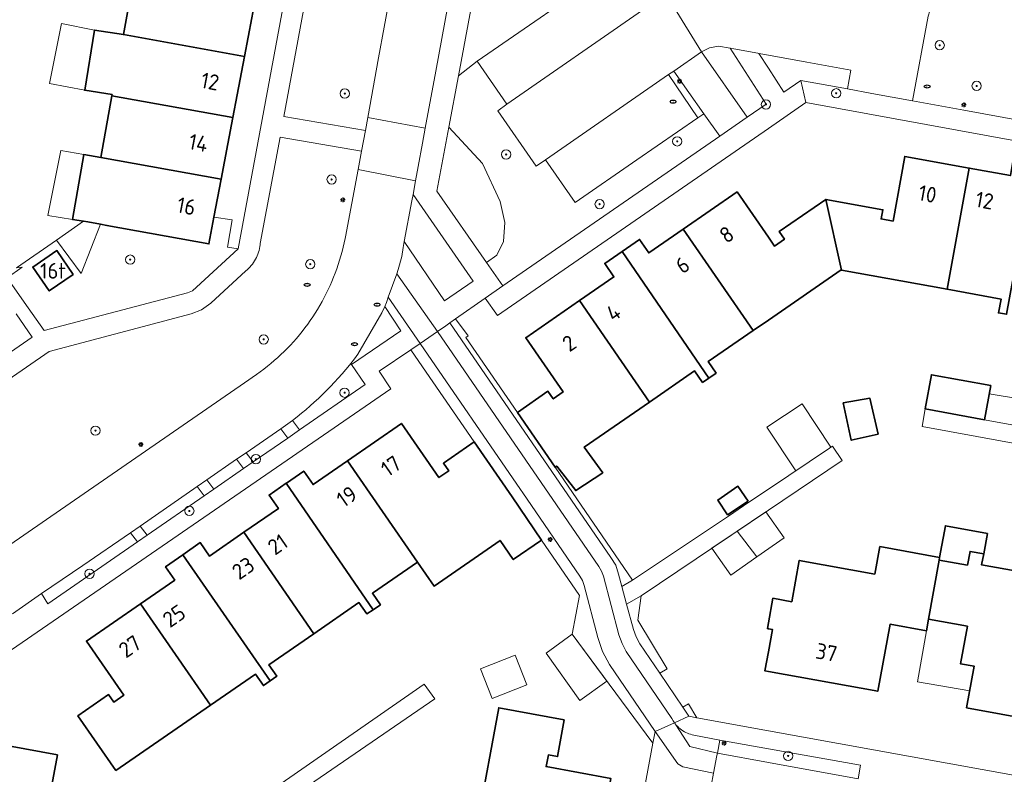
# Model space of a CAD drawing. Header units: metres. Extents: x 152610 to 160096, y 456114 to 462495.
# Tile 577 of 938: x 158436 to 158520, y 460162 to 460227. Entities that reach past the tile are written whole.
import ezdxf
from ezdxf.enums import TextEntityAlignment as Align

# ---------------------------------------------------------------- set-up
doc = ezdxf.new("R2010")
doc.units = ezdxf.units.M
doc.header["$LTSCALE"] = 0.5
doc.layers.get('0').update_dxf_attribs({"linetype": 'CONTINUOUS'})
for name, color, linetype, lineweight in [('B-PV-GR-BEPLANTING_CULTUUR_HEESTERS-GV', 251, 'CONTINUOUS', 18), ('B-PV-GR-BEPLANTING_CULTUUR_ROOS-GV', 251, 'CONTINUOUS', 18), ('B-PV-GR-BOOM-S', 251, 'CONTINUOUS', 25), ('B-PV-GR-HAAG-GV', 251, 'CONTINUOUS', 13), ('B-PV-IE-MEUBILAIR-S', 251, 'CONTINUOUS', 25), ('B-PV-OG-BEBOUWING-GV', 6, 'CONTINUOUS', 35), ('B-PV-OG-BEBOUWING-T18', 1, 'CONTINUOUS', 18), ('B-PV-OG-BEBOUWING_OVERBOUWING-GV', 251, 'CONTINUOUS', 18), ('B-PV-OG-BEBOUWING_SCHUUR-GV', 251, 'CONTINUOUS', 18), ('B-PV-OG-TERREIN_BEGROEID-GV', 251, 'CONTINUOUS', 18), ('B-PV-VH-ONVERHARD_ZAND-GV', 251, 'CONTINUOUS', 18), ('B-PV-VH-OPENVERHARDING_BETONSTRAATSTEEN-GV', 251, 'CONTINUOUS', 18), ('B-PV-VH-OPENVERHARDING_STRAATBAKSTEEN-GV', 251, 'CONTINUOUS', 18), ('B-PV-VH-OPENVERHARDING_TEGEL-GV', 251, 'CONTINUOUS', 18)]:
    doc.layers.add(name, color=color, linetype=linetype, lineweight=lineweight)
doc.styles.add('NLCS-ISO', font='NLCS-ISO.ttf')
doc.styles.add('NLCS-ISO-M750-T18', font='NLCS-ISO.ttf', dxfattribs={"height": 1.35})

# ---------------------------------------------------------------- blocks, each defined once
blk = doc.blocks.new('SIE-MEUBILAIR_PAAL_LICHTMAST-SO')
for points in [[(-0.62, 0), (-1, 0)], [(-0.71, 0.71), (-0.44, 0.44)], [(0, 1), (0, 0.62)], [(0.44, 0.44), (0.71, 0.71)], [(1, 0), (0.62, 0)], [(-0.71, -0.71), (-0.44, -0.44)], [(0, -0.62), (0, -1)], [(0.44, -0.44), (0.71, -0.71)]]:
    blk.add_lwpolyline(points)
blk.add_circle((0, 0), 0.5)
blk = doc.blocks.new('SIE-MEUBILAIR_PUT_RIOOLPUT-SO')
blk.add_ellipse((0, 0), major_axis=(1.25, 0), ratio=0.54)
at = {"style": 'NLCS-ISO'}
blk.add_text('ri', height=0.75, dxfattribs=at).set_placement((-0.04, 0.07), align=Align.MIDDLE_CENTER)
blk = doc.blocks.new('SGR-BOOM_GBKN-SO')
at = {"linetype": 'ByBlock', "lineweight": 18}
h = blk.add_hatch(color=0, dxfattribs=at)
h.dxf.hatch_style = 1
edge = h.paths.add_edge_path()
edge.add_arc((0, 0), 0.25, 0, 360)
at = {"color": 0, "linetype": 'ByBlock', "lineweight": 18}
for radius in [2, 0.25]:
    blk.add_circle((0, 0), radius, dxfattribs=at)
at = {"color": 0, "linetype": 'ByBlock', "lineweight": 18, "style": 'NLCS-ISO'}
blk.add_attdef('SOORT', (2.5, 0), '', height=1.5, dxfattribs=at)

msp = doc.modelspace()

# ---------------------------------------------------------------- linework, layer by layer
at = {"layer": 'B-PV-GR-BEPLANTING_CULTUUR_HEESTERS-GV', "flags": 128}
for points in [[(158477.56, 460219.85), (158475.02, 460223.54), (158473.409, 460222.3), (158472.584, 460217.884), (158475.476, 460214.752), (158476.987, 460211.497), (158477.393, 460209.696), (158477.277, 460208.068), (158476.696, 460206.906), (158475.808, 460206.276), (158477.2, 460204.27), (158495.822, 460217.107), (158494.472, 460219.027), (158493.94, 460218.68), (158488.72, 460215.08), (158483.42, 460211.42), (158480.88, 460215.09), (158480.07, 460214.53), (158476.77, 460219.29)], [(158441.59, 460209.76), (158441.235, 460209.817), (158438.903, 460208.2), (158441.023, 460205.336), (158442.686, 460209.561)], [(158487.433, 460178.468), (158488.35, 460179), (158481.69, 460188.7), (158478.47, 460193.41), (158474.03, 460199.84), (158474.235, 460199.983), (158473.15, 460201.45), (158472.67, 460201.1), (158486.49, 460180.97), (158486.905, 460180.289), (158487.151, 460179.531)], [(158478.731, 460186.79), (158470.12, 460199.33), (158469.32, 460198.79), (158470.319, 460197.316), (158474.75, 460190.87), (158478, 460186.16), (158480.534, 460182.457), (158483.79, 460177.7), (158483.16, 460174.38), (158490.085, 460165.033), (158490.27, 460166.03), (158486.377, 460171.788), (158485.76, 460172.9), (158485.353, 460174.104), (158484.19, 460178.566), (158484.043, 460178.981), (158483.826, 460179.365), (158478.93, 460186.5)], [(158489.07, 460177.68), (158487.837, 460176.948), (158488.411, 460174.788), (158488.64, 460174.147), (158488.973, 460173.553), (158490.686, 460171.018), (158491.321, 460171.402), (158488.79, 460175.59)], [(158493.18, 460167.33), (158493.86, 460167.2), (158493.13, 460168.408), (158492.648, 460168.117)], [(158500, 460164.536), (158495.82, 460165.28), (158495.62, 460164.16), (158500, 460163.36), (158507.69, 460161.958), (158507.89, 460163.13)]]:
    msp.add_lwpolyline(points, close=True, dxfattribs=at)
at = {"layer": 'B-PV-GR-BEPLANTING_CULTUUR_ROOS-GV', "flags": 128}
for points in [[(158496.709, 460224.656), (158495.721, 460224.835), (158494.948, 460224.698), (158494.246, 460224.346), (158498.189, 460218.738), (158499.82, 460219.86)], [(158502.79, 460221.9), (158506.783, 460221.167), (158507.072, 460222.776), (158503.3, 460223.47), (158500, 460224.065), (158499.175, 460224.213), (158500, 460222.94), (158501.32, 460220.9)], [(158475.476, 460214.752), (158472.584, 460217.884), (158471.56, 460212.4), (158475.808, 460206.276), (158476.696, 460206.906), (158477.277, 460208.068), (158477.393, 460209.696), (158476.987, 460211.497)]]:
    msp.add_lwpolyline(points, close=True, dxfattribs=at)
at = {"layer": 'B-PV-GR-HAAG-GV', "flags": 128}
for points in [[(158464.23, 460197.51), (158464.165, 460197.606), (158464.042, 460197.454), (158463.732, 460197.08), (158463.415, 460196.711), (158463.093, 460196.348), (158462.765, 460195.99), (158462.43, 460195.637), (158462.091, 460195.29), (158461.745, 460194.949), (158461.394, 460194.613), (158461.037, 460194.283), (158460.675, 460193.959), (158460.308, 460193.641), (158459.935, 460193.329), (158459.558, 460193.023), (158459.175, 460192.724), (158459.779, 460191.908), (158465.4, 460195.79)], [(158458.758, 460191.202), (158458.16, 460192), (158455.194, 460189.95), (158455.799, 460189.159)], [(158454.975, 460188.59), (158454.37, 460189.381), (158451.813, 460187.614), (158452.418, 460186.823)], [(158451.594, 460186.255), (158450.989, 460187.045), (158446.085, 460183.656), (158446.689, 460182.867)], [(158445.865, 460182.298), (158445.261, 460183.087), (158441.17, 460180.26), (158437.63, 460177.86), (158438.18, 460176.99)]]:
    msp.add_lwpolyline(points, close=True, dxfattribs=at)
at = {"layer": 'B-PV-OG-BEBOUWING-GV', "flags": 128}
for points in [[(158458.39, 460234.18), (158455.43, 460234.71), (158454.597, 460229.685), (158447.146, 460231), (158446.776, 460228.735), (158445.236, 460228.998), (158444.652, 460225.827), (158455.045, 460223.959), (158455.671, 460227.257), (158456.027, 460229.133), (158457.44, 460228.99)], [(158444.652, 460225.827), (158442.162, 460226.221), (158441.344, 460221.046), (158443.681, 460220.677), (158443.665, 460220.578), (158454.051, 460218.721), (158454.421, 460220.669), (158455.045, 460223.959)], [(158454.051, 460218.721), (158443.665, 460220.578), (158442.72, 460215.271), (158453.045, 460213.42), (158453.618, 460216.441)], [(158442.72, 460215.271), (158441.248, 460215.535), (158440.286, 460209.971), (158441.235, 460209.817), (158441.59, 460209.76), (158442.686, 460209.561), (158443.242, 460209.46), (158451.99, 460207.86), (158452.429, 460210.173), (158453.045, 460213.42)], [(158517.228, 460214.37), (158511.7, 460215.38), (158510.69, 460209.82), (158509.67, 460210.01), (158509.82, 460210.8), (158504.932, 460211.691), (158504.921, 460211.684), (158506.265, 460205.625), (158515.33, 460203.97)], [(158522.789, 460214.78), (158521.01, 460215.11), (158520.76, 460213.73), (158517.231, 460214.37), (158517.228, 460214.37), (158515.33, 460203.97), (158519.96, 460203.13), (158519.74, 460201.95), (158520.43, 460201.83)], [(158500, 460208.434), (158497.31, 460212.33), (158492.679, 460209.13), (158498.69, 460200.43), (158500, 460201.333), (158506.232, 460205.631), (158506.265, 460205.625), (158504.921, 460211.684), (158500.92, 460208.92), (158501.37, 460208.26), (158500.52, 460207.68)], [(158498.69, 460200.43), (158492.679, 460209.13), (158489.73, 460207.09), (158488.94, 460208.25), (158487.45, 460207.22), (158487.447, 460207.218), (158494.899, 460196.358), (158495.51, 460196.78), (158494.82, 460197.77)], [(158440.35, 460205.23), (158438.94, 460207.29), (158436.88, 460205.88), (158438.3, 460203.83)], [(158494.899, 460196.358), (158487.447, 460207.218), (158485.96, 460206.19), (158486.75, 460205.04), (158483.8, 460203), (158489.8, 460194.3), (158493.67, 460196.97), (158494.35, 460195.98)], [(158489.8, 460194.3), (158483.8, 460203), (158479.177, 460199.815), (158482.38, 460195.16), (158481.54, 460194.57), (158481.08, 460195.23), (158478.47, 460193.41), (158481.69, 460188.7), (158481.843, 460188.805), (158483.474, 460186.7), (158485.787, 460188.231), (158484.205, 460190.436)], [(158513.455, 460193.705), (158518.539, 460192.775), (158519.077, 460195.712), (158513.987, 460196.644)], [(158509.42, 460191.537), (158508.711, 460194.626), (158506.426, 460194.216), (158507.104, 460191.017)], [(158480.534, 460182.457), (158478, 460186.16), (158474.75, 460190.87), (158472.12, 460189.05), (158472.57, 460188.39), (158471.73, 460187.81), (158468.51, 460192.46), (158463.88, 460189.26), (158469.889, 460180.559), (158471.31, 460178.502), (158476.98, 460182.417), (158478.102, 460180.778)], [(158469.889, 460180.559), (158463.88, 460189.26), (158460.93, 460187.22), (158460.13, 460188.37), (158458.64, 460187.34), (158458.634, 460187.336), (158466.087, 460176.476), (158466.71, 460176.9), (158466.02, 460177.89)], [(158466.087, 460176.476), (158458.634, 460187.336), (158457.15, 460186.31), (158457.95, 460185.16), (158454.999, 460183.119), (158460.999, 460174.419), (158464.87, 460177.09), (158465.55, 460176.11)], [(158498.25, 460185.8), (158497.39, 460187.07), (158495.65, 460185.89), (158496.49, 460184.62)], [(158460.999, 460174.419), (158454.999, 460183.119), (158452.04, 460181.08), (158451.25, 460182.23), (158449.761, 460181.2), (158449.758, 460181.199), (158457.238, 460170.36), (158457.82, 460170.76), (158457.14, 460171.75)], [(158518.8, 460183.02), (158515.19, 460183.68), (158514.69, 460180.95), (158514.66, 460180.74), (158517.08, 460180.3), (158517.3, 460181.48), (158518.48, 460181.26)], [(158513.733, 460175.664), (158514.66, 460180.74), (158514.69, 460180.95), (158509.56, 460181.89), (158509.13, 460179.53), (158502.65, 460180.71), (158502, 460177.16), (158500.39, 460177.46), (158500, 460175.348), (158499.91, 460174.86), (158500, 460174.843), (158500.35, 460174.78), (158500, 460172.869), (158499.7, 460171.23), (158500, 460171.176), (158509.384, 460169.481), (158510.44, 460175.23), (158513.55, 460174.66)], [(158517.071, 460175.077), (158516.48, 460171.84), (158517.66, 460171.62), (158517.01, 460168.07), (158525.618, 460166.489), (158528.02, 460179.57), (158527.75, 460179.62), (158527.57, 460178.64), (158524.29, 460179.24), (158524.5, 460180.42), (158521.89, 460180.9), (158521.67, 460179.72), (158518.277, 460180.337), (158518.48, 460181.26), (158517.3, 460181.48), (158517.08, 460180.3), (158514.66, 460180.74), (158513.733, 460175.664)], [(158457.238, 460170.36), (158449.758, 460181.199), (158448.27, 460180.17), (158449.06, 460179.02), (158446.109, 460176.979), (158452.12, 460168.28), (158455.99, 460170.95), (158456.67, 460169.97)], [(158452.12, 460168.28), (158446.109, 460176.979), (158441.48, 460173.78), (158444.69, 460169.13), (158443.84, 460168.54), (158443.39, 460169.2), (158440.76, 460167.38), (158444.01, 460162.68)], [(158482.48, 460167.02), (158476.86, 460168.06), (158475.07, 460158.339), (158485.47, 460156.43), (158486.49, 460161.99), (158480.93, 460163.01), (158481.12, 460164.02), (158481.91, 460163.88)], [(158438.99, 460164.02), (158433.37, 460165.06), (158432.78, 460161.92), (158433.57, 460161.77), (158433.38, 460160.76), (158427.83, 460161.78), (158426.81, 460156.249), (158439.663, 460153.874), (158440.344, 460157.597), (158437.887, 460158.051)]]:
    msp.add_lwpolyline(points, close=True, dxfattribs=at)
at = {"layer": 'B-PV-OG-BEBOUWING_OVERBOUWING-GV', "flags": 128}
for points in [[(158442.162, 460226.221), (158439.352, 460226.793), (158438.329, 460221.645), (158441.344, 460221.046)], [(158441.248, 460215.535), (158439.29, 460215.886), (158438.177, 460210.313), (158440.286, 460209.971)], [(158499.005, 460181.001), (158497.318, 460183.219), (158495.144, 460181.759), (158496.762, 460179.437)], [(158517.071, 460175.077), (158513.733, 460175.664), (158513.55, 460174.66), (158512.789, 460170.295), (158517.277, 460169.527), (158517.66, 460171.62), (158516.48, 460171.84)], [(158486.142, 460170.355), (158483.16, 460174.38), (158480.933, 460172.738), (158483.806, 460168.679)]]:
    msp.add_lwpolyline(points, close=True, dxfattribs=at)
at = {"layer": 'B-PV-OG-BEBOUWING_SCHUUR-GV', "flags": 128}
for points in [[(158521.889, 460194.508), (158518.944, 460194.989), (158518.539, 460192.775), (158521.517, 460192.23)], [(158505.36, 460190.419), (158502.905, 460194.139), (158499.869, 460192.136), (158502.339, 460188.391), (158503.507, 460189.175), (158505.238, 460190.337)], [(158497.318, 460183.219), (158499.005, 460181.001), (158501.354, 460182.638), (158499.791, 460184.88)], [(158479.274, 460170.03), (158478.271, 460172.565), (158475.302, 460171.39), (158476.305, 460168.855)]]:
    msp.add_lwpolyline(points, close=True, dxfattribs=at)
at = {"layer": 'B-PV-OG-TERREIN_BEGROEID-GV', "flags": 128}
for points in [[(158461.66, 460236.31), (158458.42, 460218.79), (158465.42, 460217.6), (158465.621, 460218.71), (158466.55, 460223.83), (158467.519, 460229.111)], [(158422.76, 460173.65), (158438.05, 460184.23), (158455.05, 460195.95), (158456.085, 460196.672), (158456.399, 460196.896), (158456.708, 460197.126), (158457.012, 460197.363), (158457.311, 460197.606), (158457.605, 460197.855), (158457.894, 460198.11), (158458.177, 460198.371), (158458.455, 460198.638), (158458.727, 460198.911), (158458.994, 460199.189), (158459.254, 460199.473), (158459.509, 460199.762), (158459.758, 460200.056), (158460.001, 460200.356), (158460.237, 460200.66), (158460.467, 460200.969), (158460.69, 460201.283), (158460.907, 460201.602), (158461.118, 460201.925), (158461.321, 460202.252), (158461.518, 460202.583), (158461.707, 460202.919), (158461.89, 460203.258), (158462.066, 460203.601), (158462.234, 460203.947), (158462.396, 460204.297), (158462.55, 460204.651), (158462.696, 460205.007), (158462.836, 460205.366), (158462.967, 460205.729), (158463.091, 460206.093), (158463.208, 460206.461), (158463.317, 460206.83), (158463.418, 460207.202), (158463.512, 460207.576), (158463.597, 460207.952), (158463.675, 460208.329), (158463.704, 460208.48), (158464.789, 460214.248), (158465.087, 460215.83), (158458.1, 460217.02), (158456.403, 460207.9), (158456.393, 460207.8), (158456.369, 460207.636), (158456.338, 460207.474), (158456.299, 460207.314), (158456.253, 460207.155), (158456.198, 460206.999), (158456.137, 460206.846), (158456.067, 460206.696), (158455.991, 460206.55), (158455.908, 460206.407), (158455.818, 460206.269), (158455.721, 460206.135), (158455.618, 460206.006), (158455.509, 460205.883), (158455.394, 460205.764), (158455.273, 460205.652), (158455.147, 460205.545), (158452.16, 460202.79), (158451.365, 460202.222), (158450.459, 460201.857), (158438.28, 460198.62), (158417.89, 460184.55)]]:
    msp.add_lwpolyline(points, dxfattribs=at)
for points in [[(158485.371, 460234.527), (158476.017, 460236.263), (158474.471, 460227.986), (158473.409, 460222.3), (158475.02, 460223.54), (158486.66, 460231.59), (158487.618, 460232.288), (158486.568, 460233.785), (158486.061, 460234.304)], [(158544.384, 460228.791), (158515.303, 460234.142), (158514.429, 460229.718), (158513.7, 460227.42), (158512.36, 460220.14), (158516.777, 460219.333), (158542.52, 460214.632), (158556.112, 460212.15), (158556.4, 460213.63), (158556.89, 460213.5), (158558.906, 460223.982), (158546.18, 460226.29), (158546.068, 460225.572), (158543.74, 460226.017)], [(158453.99, 460209.92), (158452.429, 460210.173), (158451.99, 460207.86), (158443.242, 460209.46), (158442.686, 460209.561), (158441.023, 460205.336), (158438.903, 460208.2), (158435.477, 460205.823), (158435.969, 460205.861), (158434.677, 460204.965), (158436.14, 460202.88), (158437.87, 460200.43), (158450.164, 460203.659), (158450.591, 460203.838), (158450.933, 460204.151), (158454.51, 460207.43), (158453.6, 460207.58)], [(158438.94, 460207.29), (158440.35, 460205.23), (158438.3, 460203.83), (158436.88, 460205.88)]]:
    msp.add_lwpolyline(points, close=True, dxfattribs=at)
at = {"layer": 'B-PV-VH-ONVERHARD_ZAND-GV', "flags": 128}
for points in [[(158464.23, 460197.51), (158464.165, 460197.606), (158464.042, 460197.454), (158463.732, 460197.08), (158463.415, 460196.711), (158463.093, 460196.348), (158462.765, 460195.99), (158462.43, 460195.637), (158462.091, 460195.29), (158461.745, 460194.949), (158461.394, 460194.613), (158461.037, 460194.283), (158460.675, 460193.959), (158460.308, 460193.641), (158459.935, 460193.329), (158459.558, 460193.023), (158459.175, 460192.724), (158459.779, 460191.908), (158465.4, 460195.79)], [(158458.758, 460191.202), (158458.16, 460192), (158455.194, 460189.95), (158455.799, 460189.159)], [(158454.975, 460188.59), (158454.37, 460189.381), (158451.813, 460187.614), (158452.418, 460186.823)], [(158451.594, 460186.255), (158450.989, 460187.045), (158446.085, 460183.656), (158446.689, 460182.867)], [(158445.865, 460182.298), (158445.261, 460183.087), (158441.17, 460180.26), (158437.63, 460177.86), (158438.18, 460176.99)]]:
    msp.add_lwpolyline(points, close=True, dxfattribs=at)
at = {"layer": 'B-PV-VH-OPENVERHARDING_BETONSTRAATSTEEN-GV', "flags": 128}
for points in [[(158489.2, 460227.92), (158486.66, 460231.59), (158475.02, 460223.54), (158477.56, 460219.85)], [(158494.246, 460224.346), (158490.723, 460230.115), (158490.538, 460229.357), (158490.149, 460228.68), (158489.719, 460228.244), (158489.2, 460227.92), (158477.56, 460219.85), (158476.77, 460219.29), (158480.07, 460214.53), (158480.88, 460215.09), (158491.44, 460222.4), (158491.89, 460222.7)], [(158498.189, 460218.738), (158494.246, 460224.346), (158491.89, 460222.7), (158494.472, 460219.027), (158495.822, 460217.107)], [(158494.472, 460219.027), (158491.89, 460222.7), (158491.44, 460222.4), (158493.94, 460218.68)], [(158493.94, 460218.68), (158491.44, 460222.4), (158480.88, 460215.09), (158483.42, 460211.42), (158488.72, 460215.08)], [(158470.556, 460217.788), (158465.621, 460218.71), (158465.42, 460217.6), (158465.087, 460215.83), (158464.789, 460214.248), (158469.733, 460213.288), (158469.96, 460214.52), (158470.32, 460216.51)], [(158474.66, 460204.67), (158469.515, 460212.109), (158469.41, 460211.55), (158468.747, 460208.074), (158472.21, 460202.98)], [(158459.779, 460191.908), (158459.175, 460192.724), (158458.16, 460192), (158458.758, 460191.202)], [(158455.799, 460189.159), (158455.194, 460189.95), (158454.37, 460189.381), (158454.975, 460188.59)], [(158452.418, 460186.823), (158451.813, 460187.614), (158450.989, 460187.045), (158451.594, 460186.255)], [(158446.689, 460182.867), (158446.085, 460183.656), (158445.261, 460183.087), (158445.865, 460182.298)]]:
    msp.add_lwpolyline(points, close=True, dxfattribs=at)
for points in [[(158467.519, 460229.111), (158466.55, 460223.83), (158465.621, 460218.71), (158470.556, 460217.788), (158471.463, 460222.698), (158472.481, 460228.308)], [(158435.14, 460176.13), (158437.63, 460177.86), (158441.17, 460180.26), (158445.261, 460183.087), (158446.085, 460183.656), (158450.989, 460187.045), (158451.813, 460187.614), (158454.37, 460189.381), (158455.194, 460189.95), (158458.16, 460192), (158459.175, 460192.724), (158459.558, 460193.023), (158459.935, 460193.329), (158460.308, 460193.641), (158460.675, 460193.959), (158461.037, 460194.283), (158461.394, 460194.613), (158461.745, 460194.949), (158462.091, 460195.29), (158462.43, 460195.637), (158462.765, 460195.99), (158463.093, 460196.348), (158463.415, 460196.711), (158463.732, 460197.08), (158464.042, 460197.454), (158464.165, 460197.606), (158464.471, 460197.999), (158464.777, 460198.393), (158466.83, 460201.94), (158467.076, 460202.503), (158467.22, 460202.84), (158467.387, 460203.302), (158468.103, 460205.289), (158468.24, 460205.67), (158468.54, 460206.8), (158468.65, 460207.57), (158468.747, 460208.074), (158469.41, 460211.55), (158469.515, 460212.109), (158469.733, 460213.288), (158464.789, 460214.248), (158463.704, 460208.48), (158463.675, 460208.329), (158463.597, 460207.952), (158463.512, 460207.576), (158463.418, 460207.202), (158463.317, 460206.83), (158463.208, 460206.461), (158463.091, 460206.093), (158462.967, 460205.729), (158462.836, 460205.366), (158462.696, 460205.007), (158462.55, 460204.651), (158462.396, 460204.297), (158462.234, 460203.947), (158462.066, 460203.601), (158461.89, 460203.258), (158461.707, 460202.919), (158461.518, 460202.583), (158461.321, 460202.252), (158461.118, 460201.925), (158460.907, 460201.602), (158460.69, 460201.283), (158460.467, 460200.969), (158460.237, 460200.66), (158460.001, 460200.356), (158459.758, 460200.056), (158459.509, 460199.762), (158459.254, 460199.473), (158458.994, 460199.189), (158458.727, 460198.911), (158458.455, 460198.638), (158458.177, 460198.371), (158457.894, 460198.11), (158457.605, 460197.855), (158457.311, 460197.606), (158457.012, 460197.363), (158456.708, 460197.126), (158456.399, 460196.896), (158456.085, 460196.672), (158455.05, 460195.95), (158438.05, 460184.23), (158422.76, 460173.65)], [(158458.61, 460160.07), (158471.38, 460168.84), (158470.47, 460170.09), (158457.25, 460160.91)], [(158507.69, 460161.958), (158500, 460163.36), (158495.62, 460164.16), (158495.57, 460163.97), (158495.284, 460162.45), (158495.08, 460161.37)]]:
    msp.add_lwpolyline(points, dxfattribs=at)
at = {"layer": 'B-PV-VH-OPENVERHARDING_STRAATBAKSTEEN-GV', "flags": 128}
msp.add_lwpolyline([(158574.63, 460180.95), (158574.98, 460182.45), (158555.045, 460186.097), (158552.733, 460186.52), (158532.321, 460190.254), (158529.357, 460190.796), (158518.539, 460192.775), (158513.455, 460193.705), (158513.183, 460192.201)], close=True, dxfattribs=at)
at = {"layer": 'B-PV-VH-OPENVERHARDING_TEGEL-GV', "flags": 128}
for points in [[(158417.89, 460184.55), (158438.28, 460198.62), (158450.459, 460201.857), (158451.365, 460202.222), (158452.16, 460202.79), (158455.147, 460205.545), (158455.273, 460205.652), (158455.394, 460205.764), (158455.509, 460205.883), (158455.618, 460206.006), (158455.721, 460206.135), (158455.818, 460206.269), (158455.908, 460206.407), (158455.991, 460206.55), (158456.067, 460206.696), (158456.137, 460206.846), (158456.198, 460206.999), (158456.253, 460207.155), (158456.299, 460207.314), (158456.338, 460207.474), (158456.369, 460207.636), (158456.393, 460207.8), (158456.403, 460207.9), (158458.1, 460217.02), (158465.087, 460215.83), (158465.42, 460217.6), (158458.42, 460218.79), (158461.66, 460236.31)], [(158459.41, 460234), (158454.51, 460207.43), (158450.933, 460204.151), (158450.591, 460203.838), (158450.164, 460203.659), (158437.87, 460200.43), (158436.14, 460202.88), (158434.677, 460204.965)], [(158490.723, 460230.115), (158494.246, 460224.346), (158494.948, 460224.698), (158495.721, 460224.835), (158496.709, 460224.656), (158497.032, 460224.598), (158499.095, 460224.227), (158499.175, 460224.213), (158500, 460224.065), (158503.3, 460223.47), (158507.072, 460222.776), (158506.783, 460221.167), (158508.881, 460220.781), (158512.36, 460220.14), (158513.7, 460227.42)], [(158472.481, 460228.308), (158471.463, 460222.698), (158470.556, 460217.788), (158470.32, 460216.51), (158469.96, 460214.52), (158469.733, 460213.288), (158469.515, 460212.109), (158474.66, 460204.67), (158472.21, 460202.98), (158468.747, 460208.074), (158468.65, 460207.57), (158468.54, 460206.8), (158468.24, 460205.67), (158468.103, 460205.289), (158471.6, 460200.36), (158472.32, 460200.84), (158472.67, 460201.1), (158473.15, 460201.45), (158475.71, 460203.21), (158477.2, 460204.27), (158475.808, 460206.276), (158471.56, 460212.4), (158472.584, 460217.884), (158473.409, 460222.3), (158474.471, 460227.986)], [(158435.06, 460173.03), (158467.599, 460195.443), (158466.6, 460196.95), (158469.32, 460198.79), (158470.12, 460199.33), (158467.387, 460203.302), (158467.22, 460202.84), (158467.076, 460202.503), (158468.46, 460200.42), (158464.23, 460197.51), (158465.4, 460195.79), (158459.779, 460191.908), (158458.758, 460191.202), (158455.799, 460189.159), (158454.975, 460188.59), (158452.418, 460186.823), (158451.594, 460186.255), (158446.689, 460182.867), (158445.865, 460182.298), (158438.18, 460176.99), (158437.63, 460177.86), (158435.14, 460176.13)], [(158435.46, 460201.86), (158436.84, 460199.85), (158417.1, 460186.21)], [(158527.34, 460161.14), (158500, 460166.088), (158493.86, 460167.2), (158493.18, 460167.33), (158491.935, 460166.773), (158492.022, 460166.658), (158492.069, 460166.602), (158492.115, 460166.547), (158492.215, 460166.442), (158492.32, 460166.343), (158492.43, 460166.249), (158492.545, 460166.162), (158492.665, 460166.082), (158492.79, 460166.008), (158492.918, 460165.941), (158493.049, 460165.881), (158493.184, 460165.828), (158493.321, 460165.784), (158493.461, 460165.747), (158493.598, 460165.718), (158495.82, 460165.28), (158500, 460164.536), (158507.89, 460163.13), (158507.69, 460161.958)], [(158495.08, 460161.37), (158495.284, 460162.45), (158492.652, 460162.997), (158492.222, 460163.262), (158490.27, 460166.03), (158490.085, 460165.033), (158484.452, 460134.596)]]:
    msp.add_lwpolyline(points, dxfattribs=at)
for points in [[(158497.032, 460224.598), (158496.709, 460224.656), (158499.82, 460219.86), (158498.189, 460218.738), (158495.822, 460217.107), (158477.2, 460204.27), (158475.71, 460203.21), (158476.755, 460201.722), (158500, 460217.78), (158503.2, 460219.99), (158502.79, 460221.9), (158501.32, 460220.9), (158500, 460222.94), (158499.175, 460224.213), (158499.095, 460224.227)], [(158508.881, 460220.781), (158506.783, 460221.167), (158502.79, 460221.9), (158503.2, 460219.99), (158542.171, 460212.878), (158542.52, 460214.632), (158516.777, 460219.333), (158512.36, 460220.14)], [(158471.6, 460200.36), (158468.103, 460205.289), (158467.387, 460203.302), (158470.12, 460199.33)], [(158468.46, 460200.42), (158467.076, 460202.503), (158466.83, 460201.94), (158464.777, 460198.393), (158464.471, 460197.999), (158464.165, 460197.606), (158464.23, 460197.51)], [(158487.433, 460178.468), (158487.151, 460179.531), (158486.905, 460180.289), (158486.49, 460180.97), (158472.67, 460201.1), (158472.32, 460200.84), (158471.6, 460200.36), (158485.451, 460180.186), (158485.674, 460179.784), (158485.854, 460179.361), (158486.51, 460176.85), (158487.17, 460174.32), (158487.449, 460173.582), (158487.807, 460172.879), (158491.719, 460167.135), (158491.82, 460166.95), (158491.935, 460166.773), (158493.18, 460167.33), (158492.648, 460168.117), (158490.686, 460171.018), (158488.973, 460173.553), (158488.64, 460174.147), (158488.411, 460174.788), (158487.837, 460176.948)], [(158485.451, 460180.186), (158471.6, 460200.36), (158470.12, 460199.33), (158478.731, 460186.79), (158478.93, 460186.5), (158483.826, 460179.365), (158484.043, 460178.981), (158484.19, 460178.566), (158485.353, 460174.104), (158485.76, 460172.9), (158486.377, 460171.788), (158490.27, 460166.03), (158491.935, 460166.773), (158491.82, 460166.95), (158491.719, 460167.135), (158487.807, 460172.879), (158487.449, 460173.582), (158487.17, 460174.32), (158486.51, 460176.85), (158485.854, 460179.361), (158485.674, 460179.784)], [(158488.35, 460179), (158487.433, 460178.468), (158487.837, 460176.948), (158489.07, 460177.68), (158500, 460185.02), (158506.341, 460189.278), (158505.51, 460190.52), (158505.238, 460190.337), (158503.507, 460189.175), (158500, 460186.821), (158498.322, 460185.694), (158496.561, 460184.512)], [(158492.022, 460166.658), (158491.935, 460166.773), (158490.27, 460166.03), (158492.222, 460163.262), (158492.652, 460162.997), (158495.284, 460162.45), (158495.57, 460163.97), (158495.62, 460164.16), (158493.258, 460164.74), (158492.069, 460166.602)], [(158492.115, 460166.547), (158492.069, 460166.602), (158493.258, 460164.74), (158495.62, 460164.16), (158495.82, 460165.28), (158493.598, 460165.718), (158493.461, 460165.747), (158493.321, 460165.784), (158493.184, 460165.828), (158493.049, 460165.881), (158492.918, 460165.941), (158492.79, 460166.008), (158492.665, 460166.082), (158492.545, 460166.162), (158492.43, 460166.249), (158492.32, 460166.343), (158492.215, 460166.442)]]:
    msp.add_lwpolyline(points, close=True, dxfattribs=at)

# ---------------------------------------------------------------- block references
at = {"layer": 'B-PV-GR-BOOM-S', "xscale": 0.2, "yscale": 0.2, "zscale": 0.2}
for p in [(158514.695, 460224.912), (158517.867, 460221.423), (158463.651, 460220.762), (158505.815, 460220.789), (158499.79, 460219.837), (158492.178, 460216.666), (158477.495, 460215.543), (158462.523, 460213.395), (158485.518, 460211.275), (158445.241, 460206.517), (158460.693, 460206.123), (158456.692, 460199.672), (158463.636, 460195.1), (158442.255, 460191.841), (158456.024, 460189.392), (158450.316, 460184.952), (158441.753, 460179.56), (158501.694, 460163.925)]:
    msp.add_blockref('SGR-BOOM_GBKN-SO', p, dxfattribs=at)
at = {"layer": 'B-PV-IE-MEUBILAIR-S', "xscale": 0.2, "yscale": 0.2, "zscale": 0.2}
for name, p in [('SIE-MEUBILAIR_PAAL_LICHTMAST-SO', (158492.38, 460221.819)), ('SIE-MEUBILAIR_PUT_RIOOLPUT-SO', (158513.62, 460221.37)), ('SIE-MEUBILAIR_PUT_RIOOLPUT-SO', (158491.817, 460220.068)), ('SIE-MEUBILAIR_PAAL_LICHTMAST-SO', (158516.755, 460219.803)), ('SIE-MEUBILAIR_PAAL_LICHTMAST-SO', (158463.471, 460211.637)), ('SIE-MEUBILAIR_PUT_RIOOLPUT-SO', (158460.419, 460204.356)), ('SIE-MEUBILAIR_PUT_RIOOLPUT-SO', (158466.431, 460202.648)), ('SIE-MEUBILAIR_PUT_RIOOLPUT-SO', (158464.49, 460199.26)), ('SIE-MEUBILAIR_PAAL_LICHTMAST-SO', (158446.159, 460190.654)), ('SIE-MEUBILAIR_PAAL_LICHTMAST-SO', (158481.273, 460182.513)), ('SIE-MEUBILAIR_PAAL_LICHTMAST-SO', (158496.191, 460165.038))]:
    msp.add_blockref(name, p, dxfattribs=at)

# ---------------------------------------------------------------- texts
at = {"layer": 'B-PV-OG-BEBOUWING-T18', "style": 'NLCS-ISO-M750-T18'}
for s, rotation, p in [('12', 349.2, (158452.092, 460221.806)), ('14', 349.2, (158451.092, 460216.537)), ('10', 349.7, (158513.655, 460212.153)), ('12', 349.7, (158518.548, 460211.59)), ('16', 349.2, (158450.061, 460211.106)), ('8', 34.7, (158496.416, 460208.673)), ('6', 34.7, (158492.627, 460206.054)), ('4', 34.7, (158486.697, 460201.964)), ('2', 34.5, (158482.907, 460199.349)), ('17', 34.7, (158467.616, 460188.803)), ('19', 34.7, (158463.827, 460186.184)), ('21', 34.7, (158457.897, 460182.083)), ('23', 34.5, (158454.938, 460180.041)), ('25', 34.7, (158449.007, 460175.943)), ('27', 34.7, (158445.216, 460173.323)), ('37', 349.7, (158504.986, 460172.816))]:
    msp.add_text(s, height=1.35, rotation=rotation, dxfattribs=at).set_placement(p, align=Align.MIDDLE)
msp.add_text('16t', height=1.35, dxfattribs=at).set_placement((158438.613, 460205.56), align=Align.MIDDLE)

doc.saveas('drawing.dxf')
